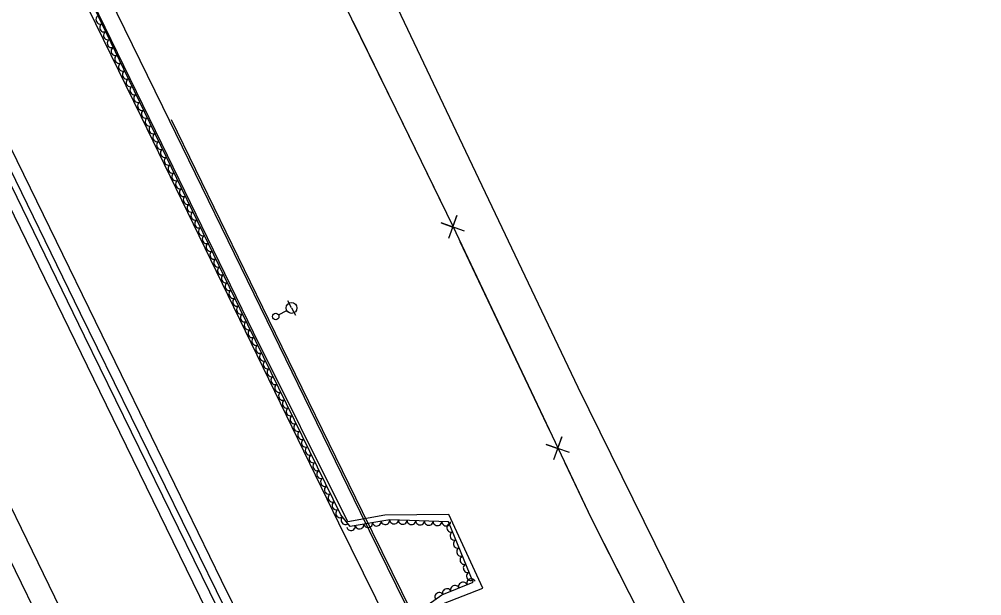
# Model space of a CAD drawing. Extents: x 1746719 to 1766531, y 631721 to 662391.
# Drawn here: x 1762510.8 to 1762952.8, y 637065.4 to 637330.1 of the extents above; entities that cross this region are included whole.
import ezdxf

# ---------------------------------------------------------------- set-up
doc = ezdxf.new("R2010")
doc.units = 0
for name, color, linetype in [('SURVEY - AERIAL SURVEY - Photo Control - Points - Elevations', 7, 'Continuous'), ('SURVEY - AERIAL SURVEY - Photo Control - Points - Locators', 7, 'Continuous'), ('SURVEY - AERIAL SURVEY - Photo Control - Points - Numbers', 7, 'Continuous'), ('SURVEY - AERIAL SURVEY - Photo Control with Text', 7, 'Continuous'), ('SURVEY - CENTERLINE - Existing Roads - Development', 7, 'Continuous'), ('SURVEY - CENTERLINE - Existing Roads Curve Text', 7, 'Continuous')]:
    doc.layers.add(name, color=color, linetype=linetype)

msp = doc.modelspace()

# ---------------------------------------------------------------- linework, layer by layer
at = {"layer": 'SURVEY - AERIAL SURVEY - Photo Control - Points - Elevations'}
for points in [[(1762773.06, 636698.72), (1762724.62, 636797.23), (1762665.78, 636917.21), (1762608.96, 637033.7), (1762547.76, 637159.19), (1762483.24, 637291.54), (1762429.61, 637401.09), (1762367.13, 637528.71), (1762311.22, 637643.03), (1762248.83, 637770.86), (1762183.89, 637904.12), (1762125.15, 638021.3), (1762090.32, 638088.89)], [(1762783.5, 636705.24), (1762745.76, 636781.92), (1762702.74, 636870.15), (1762649.08, 636980.15), (1762603.69, 637072.36), (1762560.73, 637160.61), (1762512.91, 637258.85), (1762467.62, 637351.57), (1762419.77, 637449.66), (1762380.4, 637529.73), (1762340.69, 637610.68), (1762307.07, 637679.74), (1762272.3, 637751.43), (1762238.92, 637822.21), (1762204.21, 637890.89), (1762159.32, 637981.97)], [(1762719.21, 636672.25), (1762670.76, 636770.78), (1762611.89, 636890.84), (1762555.03, 637007.4), (1762493.83, 637132.9), (1762429.32, 637265.2), (1762375.72, 637374.71), (1762313.23, 637502.34), (1762254.75, 637621.92)], [(1762709.34, 636667.39), (1762660.89, 636765.94), (1762602, 636886.01), (1762545.14, 637002.58), (1762483.94, 637128.07), (1762419.44, 637260.37), (1762365.84, 637369.88), (1762303.35, 637497.51), (1762244.87, 637617.09)], [(1762837.34, 636731.73), (1762799.64, 636808.32), (1762756.67, 636896.45), (1762702.96, 637006.55), (1762657.57, 637098.74), (1762614.67, 637186.87), (1762566.84, 637285.15), (1762521.54, 637377.89), (1762439.45, 637546.18)], [(1762847.2, 636736.59), (1762809.52, 636813.16), (1762766.56, 636901.27), (1762712.84, 637011.39), (1762667.45, 637103.58), (1762624.57, 637191.68), (1762576.73, 637289.97), (1762531.42, 637382.71), (1762511.67, 637423.21)]]:
    msp.add_lwpolyline(points, dxfattribs=at)
at = {"layer": 'SURVEY - AERIAL SURVEY - Photo Control - Points - Locators'}
for points in [[(1762862.79, 636754.7), (1762849.42, 636767.87), (1762819.41, 636816.71), (1762776.19, 636889.95), (1762779.41, 636904.89), (1762741.18, 636974.58), (1762720.9, 636980.2), (1762689.14, 637050.48), (1762705.54, 637061.91), (1762723.72, 637068.94), (1762708.09, 637102.74), (1762678.62, 637102.42), (1762661.68, 637099.39), (1762618.4, 637186.29), (1762576.32, 637272.96), (1762529.81, 637368.33)], [(1762672.68, 637360.22), (1762723.14, 637253.78), (1762767.23, 637161.21), (1762812.72, 637068.94), (1762855.43, 636981.74), (1762864.54, 636963.92), (1762899.51, 636901.3), (1762952.81, 636806.93), (1762918.19, 636786.87), (1762875.14, 636761.64), (1762862.79, 636754.7)]]:
    msp.add_lwpolyline(points, dxfattribs=at)
at = {"layer": 'SURVEY - AERIAL SURVEY - Photo Control - Points - Numbers'}
for points in [[(1762777.65, 636700.23), (1762731.1, 636795.47), (1762662.3, 636936.22), (1762598.25, 637067), (1762540.66, 637184.6), (1762481.17, 637306.94), (1762413.68, 637445.44), (1762350.64, 637574.34), (1762291.14, 637695.72), (1762205.98, 637869.78), (1762138.69, 638007.58), (1762099.48, 638088.85)], [(1762101.32, 638090.04), (1762139.47, 638013.18), (1762181.78, 637926.27), (1762216.4, 637854.87), (1762274.24, 637736.9), (1762337.04, 637608.61), (1762400, 637479.52), (1762462.92, 637350.83), (1762538.73, 637195.19), (1762608.95, 637051.84), (1762674.55, 636917.47), (1762724.06, 636816.01), (1762780.33, 636702.09)], [(1762848.1, 636737.03), (1762810.42, 636813.6), (1762767.46, 636901.71), (1762713.74, 637011.83), (1762668.35, 637104.02), (1762625.46, 637192.12), (1762580.75, 637283.99)]]:
    msp.add_lwpolyline(points, dxfattribs=at)
at = {"layer": 'SURVEY - AERIAL SURVEY - Photo Control with Text'}
msp.add_lwpolyline([(1762862.89, 636752.12), (1762849.55, 636763.36), (1762801.15, 636845.57), (1762772.64, 636891.97), (1762776.9, 636906.16), (1762740.47, 636971.71), (1762720.4, 636978.55), (1762714.68, 636989.42), (1762685.48, 637052.24), (1762704.87, 637065.85), (1762719.23, 637071.7), (1762707.91, 637099.34), (1762680.97, 637100.35), (1762662.78, 637097.23), (1762658.4, 637102.56), (1762612.3, 637197.08), (1762558.78, 637307.19), (1762520.33, 637387.23), (1762505.74, 637426.54), (1762513.58, 637431.76), (1762498.22, 637470.88), (1762468.27, 637540.9), (1762434.15, 637614.59), (1762433.01, 637617.65)], dxfattribs=at)
for centre, major_axis in [((1762547.89, 637329.87), (-0.87, 1.8)), ((1762549.62, 637326.27), (-0.87, 1.8)), ((1762551.35, 637322.66), (-0.87, 1.8)), ((1762553.08, 637319.05), (-0.87, 1.8)), ((1762554.81, 637315.45), (-0.87, 1.8)), ((1762556.55, 637311.84), (-0.87, 1.8)), ((1762558.28, 637308.24), (-0.87, 1.8)), ((1762560.02, 637304.64), (-0.87, 1.8)), ((1762561.77, 637301.04), (-0.87, 1.8)), ((1762563.52, 637297.44), (-0.87, 1.8)), ((1762565.27, 637293.84), (-0.87, 1.8)), ((1762567.02, 637290.25), (-0.87, 1.8)), ((1762568.77, 637286.65), (-0.87, 1.8)), ((1762570.51, 637283.05), (-0.87, 1.8)), ((1762572.26, 637279.45), (-0.87, 1.8)), ((1762574.01, 637275.86), (-0.87, 1.8)), ((1762575.76, 637272.26), (-0.87, 1.8)), ((1762577.51, 637268.66), (-0.87, 1.8)), ((1762579.26, 637265.06), (-0.87, 1.8)), ((1762581.01, 637261.47), (-0.87, 1.8)), ((1762582.75, 637257.87), (-0.87, 1.8)), ((1762584.5, 637254.27), (-0.87, 1.8)), ((1762586.25, 637250.67), (-0.87, 1.8)), ((1762588, 637247.08), (-0.87, 1.8)), ((1762589.75, 637243.48), (-0.87, 1.8)), ((1762591.5, 637239.88), (-0.87, 1.8)), ((1762593.25, 637236.28), (-0.87, 1.8)), ((1762595, 637232.69), (-0.87, 1.8)), ((1762596.74, 637229.09), (-0.87, 1.8)), ((1762598.49, 637225.49), (-0.87, 1.8)), ((1762600.24, 637221.89), (-0.87, 1.8)), ((1762601.99, 637218.3), (-0.87, 1.8)), ((1762603.74, 637214.7), (-0.87, 1.8)), ((1762605.49, 637211.1), (-0.87, 1.8)), ((1762607.24, 637207.5), (-0.87, 1.8)), ((1762608.98, 637203.91), (-0.87, 1.8)), ((1762610.73, 637200.31), (-0.87, 1.8)), ((1762612.48, 637196.71), (-0.88, 1.8)), ((1762614.24, 637193.12), (-0.88, 1.8)), ((1762615.99, 637189.52), (-0.88, 1.8)), ((1762617.74, 637185.93), (-0.88, 1.8)), ((1762619.5, 637182.33), (-0.88, 1.8)), ((1762621.25, 637178.74), (-0.88, 1.8)), ((1762623, 637175.14), (-0.88, 1.8)), ((1762624.76, 637171.55), (-0.88, 1.8)), ((1762626.51, 637167.95), (-0.88, 1.8)), ((1762628.26, 637164.35), (-0.88, 1.8)), ((1762630.02, 637160.76), (-0.88, 1.8)), ((1762631.77, 637157.16), (-0.88, 1.8)), ((1762633.52, 637153.57), (-0.88, 1.8)), ((1762635.28, 637149.97), (-0.88, 1.8)), ((1762637.03, 637146.38), (-0.88, 1.8)), ((1762638.78, 637142.78), (-0.88, 1.8)), ((1762640.54, 637139.19), (-0.88, 1.8)), ((1762642.29, 637135.59), (-0.88, 1.8)), ((1762644.04, 637132), (-0.88, 1.8)), ((1762645.8, 637128.4), (-0.88, 1.8)), ((1762647.55, 637124.81), (-0.88, 1.8)), ((1762649.3, 637121.21), (-0.88, 1.8)), ((1762651.06, 637117.62), (-0.88, 1.8)), ((1762652.81, 637114.02), (-0.88, 1.8)), ((1762654.56, 637110.43), (-0.88, 1.8)), ((1762656.32, 637106.83), (-0.88, 1.8)), ((1762658.07, 637103.24), (-0.88, 1.8)), ((1762660.46, 637100.05), (-1.27, 1.54)), ((1762671.01, 637098.65), (-1.97, -0.34)), ((1762674.96, 637099.32), (-1.97, -0.34)), ((1762678.9, 637100), (-1.97, -0.34)), ((1762682.87, 637100.28), (-2, 0.07)), ((1762686.87, 637100.13), (-2, 0.07)), ((1762690.86, 637099.98), (-2, 0.07)), ((1762694.86, 637099.83), (-2, 0.07)), ((1762698.86, 637099.68), (-2, 0.07)), ((1762702.85, 637099.53), (-2, 0.07)), ((1762706.85, 637099.38), (-2, 0.07)), ((1762709.02, 637096.62), (-0.76, 1.85)), ((1762663.13, 637097.29), (-1.97, -0.34)), ((1762667.07, 637097.97), (-1.97, -0.34)), ((1762710.54, 637092.92), (-0.76, 1.85)), ((1762712.05, 637089.22), (-0.76, 1.85)), ((1762713.57, 637085.51), (-0.76, 1.85)), ((1762715.08, 637081.81), (-0.76, 1.85)), ((1762716.6, 637078.11), (-0.76, 1.85)), ((1762714.53, 637069.78), (1.85, 0.75)), ((1762718.12, 637074.41), (-0.76, 1.85)), ((1762718.24, 637071.29), (1.85, 0.75)), ((1762707.12, 637066.77), (1.85, 0.75)), ((1762710.83, 637068.28), (1.85, 0.75)), ((1762703.59, 637064.95), (1.64, 1.15))]:
    msp.add_ellipse(centre, major_axis=major_axis, ratio=0.940188, start_param=0, end_param=3.141593, dxfattribs=at)
at = {"layer": 'SURVEY - CENTERLINE - Existing Roads - Development'}
for p, q in [((1762635.81, 637197.58), (1762634.05, 637200.88)), ((1762629.86, 637194.39), (1762633.61, 637196.4)), ((1762635.81, 637197.58), (1762637.58, 637194.27))]:
    msp.add_line(p, q, dxfattribs=at)
for centre, radius in [((1762635.81, 637197.58), 2.5), ((1762628.54, 637193.68), 1.5)]:
    msp.add_circle(centre, radius, dxfattribs=at)
at = {"layer": 'SURVEY - CENTERLINE - Existing Roads Curve Text'}
for points in [[(1762233.05, 638186.11), (1762232.15, 638176.06), (1762236.35, 638177.14), (1762242.98, 638144.89), (1762268.6, 638084.83), (1762295.55, 638028.9), (1762340.04, 637936.99), (1762382.83, 637849.97), (1762430.45, 637751.03), (1762470.02, 637671.11), (1762489.49, 637631.31), (1762643.02, 637371.95), (1762683.78, 637288.85), (1762709.82, 637235.07), (1762773.45, 637100.98), (1762849.07, 636951.78), (1762928.82, 636789.81)], [(1762663.98, 637329.22), (1762683.78, 637288.85), (1762684.4, 637287.56)], [(1762684.4, 637287.56), (1762706.2, 637242.56)], [(1762715.18, 637232.87), (1762704.57, 637236.58), (1762709.9, 637234.68), (1762711.79, 637240.01), (1762707.95, 637229.44)], [(1762713.16, 637228.04), (1762733.05, 637186.12)], [(1762733.05, 637186.12), (1762754.49, 637140.95)], [(1762763.41, 637131.23), (1762752.8, 637134.94), (1762758.13, 637133.04), (1762760.03, 637138.37), (1762756.18, 637127.81)], [(1762761.39, 637126.4), (1762773.45, 637100.98), (1762781.71, 637084.69)], [(1762781.71, 637084.69), (1762804.31, 637040.09)]]:
    msp.add_lwpolyline(points, dxfattribs=at)

doc.saveas('drawing.dxf')
